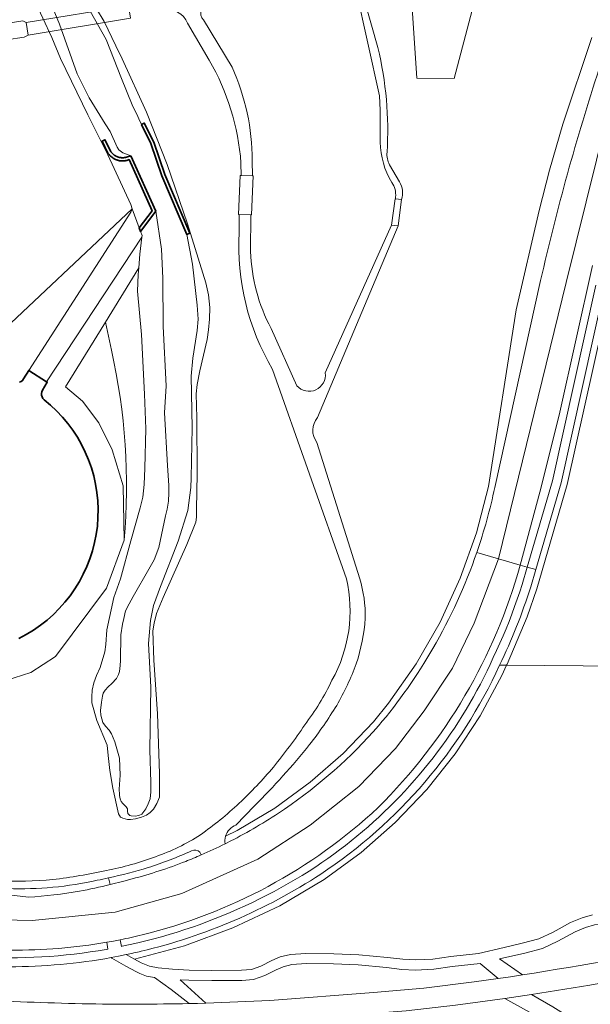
# Model space of a CAD drawing. Header units: metres. Extents: x 197700 to 204338, y 317132 to 325229.
# Tile 536 of 656: x 202034 to 202123, y 320090 to 320244. Entities that reach past the tile are written whole.
import ezdxf

# ---------------------------------------------------------------- set-up
doc = ezdxf.new("R2010")
doc.units = ezdxf.units.M
for name, color, linetype, lineweight in [('B-WE-GK-KADEMUUR-GV', 150, 'Continuous', 35), ('B-WE-GR-BEPLANTING_CULTUUR_BOSPLANTSOEN-GV', 90, 'Continuous', 18), ('B-WE-GR-BEPLANTING_CULTUUR_HEESTERS-GV', 90, 'Continuous', 18), ('B-WE-GR-BOS_LOOF-GV', 40, 'Continuous', 13), ('B-WE-KW-KUNSTWERK_DEK-GV', 170, 'Continuous', 18), ('B-WE-OG-BEBOUWING_BASSIN-GV', 7, 'Continuous', 35), ('B-WE-OG-TERREIN_CULTUURSCHEIDING-GV', 7, 'Continuous', 18), ('B-WE-OG-WATER-GV', 130, 'Continuous', 18), ('B-WE-OG-WATER_SLOOT-GV', 120, 'Continuous', 18), ('B-WE-VH-ONVERHARD-GV', 252, 'Continuous', 18), ('B-WE-VH-VERHARDING_ASFALT-GV', 252, 'Continuous', 18), ('B-WE-VH-VERHARDING_GESLOTEN-GV', 252, 'Continuous', 18), ('B-WE-VH-VERHARDING_TEGEL-GV', 252, 'Continuous', 18)]:
    doc.layers.add(name, color=color, linetype=linetype, lineweight=lineweight)

msp = doc.modelspace()

# ---------------------------------------------------------------- linework, layer by layer
at = {"layer": 'B-WE-GK-KADEMUUR-GV'}
for points in [[(202052.964, 320227.77), (202054.439, 320224.801), (202056.183, 320219.752), (202060.099, 320210.566), (202060.559, 320210.762), (202056.65, 320219.932), (202054.901, 320224.995), (202053.412, 320227.993)], [(202051.306, 320222.894), (202050.624, 320222.657), (202050.554, 320222.639), (202050.484, 320222.623), (202050.414, 320222.609), (202050.342, 320222.597), (202050.271, 320222.588), (202050.199, 320222.581), (202050.128, 320222.576), (202050.056, 320222.574), (202049.984, 320222.573), (202049.912, 320222.576), (202049.84, 320222.58), (202049.768, 320222.587), (202049.697, 320222.596), (202049.626, 320222.607), (202049.555, 320222.62), (202049.485, 320222.636), (202049.415, 320222.654), (202049.346, 320222.674), (202049.278, 320222.697), (202049.21, 320222.721), (202049.143, 320222.748), (202049.077, 320222.777), (202049.012, 320222.808), (202048.948, 320222.841), (202048.885, 320222.876), (202048.823, 320222.913), (202048.763, 320222.952), (202048.704, 320222.993), (202048.646, 320223.035), (202048.589, 320223.08), (202048.534, 320223.126), (202048.48, 320223.174), (202048.428, 320223.224), (202048.378, 320223.275), (202048.329, 320223.328), (202048.282, 320223.383), (202048.237, 320223.439), (202048.194, 320223.496), (202048.152, 320223.555), (202047.252, 320225.403), (202046.803, 320225.184), (202047.72, 320223.299), (202047.79, 320223.201), (202047.843, 320223.131), (202047.899, 320223.062), (202047.956, 320222.996), (202048.016, 320222.931), (202048.077, 320222.868), (202048.141, 320222.807), (202048.206, 320222.749), (202048.273, 320222.692), (202048.342, 320222.638), (202048.413, 320222.586), (202048.486, 320222.536), (202048.56, 320222.488), (202048.635, 320222.443), (202048.712, 320222.4), (202048.79, 320222.36), (202048.869, 320222.322), (202048.95, 320222.287), (202049.032, 320222.254), (202049.114, 320222.224), (202049.198, 320222.197), (202049.282, 320222.172), (202049.368, 320222.15), (202049.453, 320222.131), (202049.54, 320222.114), (202049.627, 320222.101), (202049.714, 320222.09), (202049.801, 320222.081), (202049.889, 320222.076), (202049.977, 320222.073), (202050.065, 320222.074), (202050.153, 320222.077), (202050.241, 320222.083), (202050.328, 320222.091), (202050.415, 320222.103), (202050.502, 320222.117), (202050.588, 320222.134), (202050.674, 320222.154), (202050.77, 320222.179), (202051.037, 320222.271), (202054.632, 320214.262), (202052.62, 320211.598), (202052.825, 320211.04), (202055.209, 320214.196)]]:
    msp.add_lwpolyline(points, close=True, dxfattribs=at)
at = {"layer": 'B-WE-GR-BEPLANTING_CULTUUR_BOSPLANTSOEN-GV'}
for points in [[(202109.061, 320143.051), (202110.153, 320143.042), (202110.236, 320143.221), (202113.383, 320150.64), (202114.889, 320155.025), (202119.662, 320171.355), (202126.456, 320202.045), (202135.026, 320232.811), (202138.551, 320243.051), (202213.535, 320452.819), (202215.274, 320457.684), (202218.475, 320467.14), (202220.818, 320476.844), (202222.285, 320486.718), (202222.864, 320496.684), (202222.859, 320500.008), (202222.707, 320504.277), (202222.387, 320508.587)], [(202123.967, 320308.948), (202121.255, 320300.299), (202110.906, 320269.143), (202101.919, 320234.965), (202096.098, 320235.021), (202094.982, 320251.571), (202088.866, 320250.662)], [(202090.373, 320225.017), (202090.332, 320230.026), (202090.263, 320232.259), (202086.588, 320248.831)], [(202044.725, 320247.96), (202047.154, 320243.898), (202048.945, 320240.101), (202049.961, 320238.064), (202053.768, 320229.733), (202056.983, 320221.515), (202060.166, 320212.227), (202063.064, 320202.992), (202063.449, 320201.094), (202063.657, 320199.11), (202063.604, 320197.251), (202063.482, 320195.604), (202063.239, 320194.08), (202062.121, 320189.198), (202061.679, 320187.045), (202061.524, 320185.573), (202061.645, 320181.835), (202061.699, 320173.03), (202061.592, 320167.506), (202061.58, 320166.261), (202061.485, 320165.49), (202060.099, 320161.978), (202056.369, 320153.666), (202055.309, 320151.133), (202054.944, 320149.628), (202054.739, 320148.455), (202054.908, 320143.866), (202055.495, 320135.417), (202055.814, 320126.072), (202055.787, 320122.381), (202055.397, 320121.395), (202054.854, 320120.501), (202054.346, 320119.957), (202053.778, 320119.567), (202052.968, 320119.255), (202052.02, 320118.959), (202051.272, 320118.86), (202050.769, 320118.88), (202050.055, 320119.07), (202049.706, 320119.256), (202049.361, 320119.778), (202048.501, 320123.779), (202048.035, 320126.559), (202047.743, 320128.919), (202047.591, 320130.516), (202046, 320134.383), (202045.188, 320137.141), (202045.176, 320138.085), (202045.27, 320139.134), (202045.492, 320140.286), (202045.922, 320141.416), (202046.481, 320142.712), (202047.261, 320145.139), (202047.419, 320146.292), (202047.567, 320148.578), (202048.646, 320153.647), (202049.703, 320156.576), (202051.315, 320162.563), (202052.793, 320167.712), (202053.209, 320169.408), (202053.396, 320171.379), (202053.484, 320173.918), (202053.65, 320180.088), (202053.472, 320185.526), (202052.998, 320194.893), (202052.33, 320201.679), (202052.46, 320204.26), (202052.554, 320205.32), (202047.335, 320196.832), (202048.277, 320192.402)], [(202087.903, 320247.199), (202089.993, 320239.833)], [(202063.587, 320237.851), (202060.187, 320243.655)], [(202062.666, 320244.179), (202067.154, 320236.756)], [(202073.867, 320120.666), (202079.416, 320124.705), (202084.582, 320129.223), (202089.324, 320134.185), (202091.666, 320137.096), (202095.99, 320143.276), (202099.745, 320149.818), (202102.9, 320156.669), (202105.431, 320163.774), (202107.317, 320171.077), (202111.671, 320198.715), (202115.275, 320214.325), (202116.865, 320220.627), (202118.981, 320227.839), (202123.498, 320241.44)], [(202070.3, 320222.11), (202070.351, 320219.755), (202068.567, 320219.791), (202068.559, 320221.746)], [(202091.838, 320221.475), (202093.391, 320218.778)], [(202093.684, 320216.031), (202092.739, 320216.148), (202092.764, 320216.391)], [(202068.268, 320210.856), (202068.269, 320213.689), (202070.1, 320213.65), (202070.066, 320207.874)], [(202081.755, 320188.873), (202092.148, 320212.022), (202093.154, 320211.897), (202080.552, 320181.854)], [(202125.49, 320202.307), (202118.693, 320171.604), (202114.728, 320158.039), (202113.935, 320155.325)], [(202073.271, 320195.827), (202077.314, 320186.835)], [(202085.077, 320156.605), (202073.505, 320189.409)], [(202080.446, 320177.943), (202087.166, 320156.596)], [(202050.25, 320162.663), (202047.487, 320155.132), (202039.492, 320144.434), (202035.632, 320141.884), (202030.392, 320140.241)], [(202066.142, 320116.251), (202067.979, 320117.139), (202073.867, 320120.666)], [(202070.667, 320121.011), (202067.777, 320117.996)]]:
    msp.add_lwpolyline(points, dxfattribs=at)
for points in [[(202063.529, 320246.728, 0.5971758), (202062.666, 320244.179)], [(202060.187, 320243.655, 0.389101), (202056.312, 320245.617)], [(202089.993, 320239.833, -0.0753428), (202091.427, 320223.435)], [(202068.559, 320221.746, 0.1131498), (202063.587, 320237.851)], [(202067.154, 320236.756, -0.1093798), (202070.3, 320222.11)], [(202092.17, 320218.713, -0.1329154), (202090.373, 320225.017)], [(202091.427, 320223.435, 0.1536619), (202091.838, 320221.475)], [(202092.764, 320216.391, 0.1894341), (202092.17, 320218.713)], [(202093.391, 320218.778, -0.216736), (202093.684, 320216.031)], [(202073.505, 320189.409, -0.1482123), (202068.268, 320210.856)], [(202070.066, 320207.874, 0.1138096), (202073.271, 320195.827)], [(202048.277, 320192.402, -0.077307), (202050.25, 320162.663)], [(202077.314, 320186.835, 0.7393298), (202081.755, 320188.873)], [(202080.552, 320181.854, 0.3569362), (202080.446, 320177.943)], [(202082.797, 320140.695, 0.1870479), (202085.077, 320156.605)], [(202087.166, 320156.596, -0.0772613), (202088.026, 320150.41)], [(202113.935, 320155.325, -0.035209), (202109.061, 320143.051)], [(202088.026, 320150.41, -0.0608011), (202086.615, 320143.291)], [(202086.615, 320143.291, -0.040588), (202083.548, 320136.756)], [(202078.542, 320133.693, 0.0535636), (202082.797, 320140.695)], [(202083.548, 320136.756, -0.0266195), (202079.307, 320130.604)], [(202073.642, 320127.089, 0.0233001), (202078.542, 320133.693)], [(202079.307, 320130.604, -0.0273534), (202070.667, 320121.011)], [(202068.263, 320121.408, 0.029112), (202073.642, 320127.089)], [(202062.211, 320116.463, 0.0319148), (202068.263, 320121.408)], [(202067.777, 320117.996, 0.2390504), (202066.142, 320116.251)], [(202055.165, 320113.045, 0.0584807), (202062.211, 320116.463)], [(202047.497, 320110.902, 0.04522), (202055.165, 320113.045)], [(202039.103, 320109.465, 0.0265631), (202047.497, 320110.902)], [(202030.497, 320109.29, 0.0375353), (202039.103, 320109.465)]]:
    msp.add_lwpolyline(points, format="xyb", dxfattribs=at)
at = {"layer": 'B-WE-GR-BEPLANTING_CULTUUR_HEESTERS-GV'}
for points in [[(202112.3, 320158.749, -0.1299798), (202090.036, 320120.738)], [(202109.061, 320143.051, -0.1392455), (202081.047, 320110.302)], [(202090.036, 320120.738, -0.1282976), (202053.062, 320100.782)], [(202060.816, 320113.966, -0.0293299), (202054.012, 320111.336)], [(202062.112, 320113.766, 0.3429996), (202060.816, 320113.966)], [(202059.903, 320112.309, 0.0079902), (202062.323, 320113.312)], [(202054.012, 320111.336, -0.0185763), (202047.824, 320109.72)], [(202051.515, 320109.567, 0.0290975), (202059.903, 320112.309)], [(202048.05, 320108.665, 0.0087418), (202051.515, 320109.567)], [(202081.047, 320110.302, -0.0861376), (202052.919, 320098.225)], [(202053.062, 320100.782, -0.010547), (202049.659, 320100.025)], [(202047.561, 320099.632, -0.0457049), (202032.466, 320098.406)], [(202052.919, 320098.225, -0.0067219), (202050.589, 320097.703)]]:
    msp.add_lwpolyline(points, format="xyb", dxfattribs=at)
for points in [[(202113.385, 320158.432), (202112.3, 320158.749)], [(202049.659, 320100.025), (202049.868, 320098.983), (202049.948, 320098.999), (202051.189, 320099.264), (202052.427, 320099.547), (202053.659, 320099.847), (202054.887, 320100.165), (202056.111, 320100.5), (202057.329, 320100.854), (202058.543, 320101.225), (202059.751, 320101.613), (202060.954, 320102.018), (202062.15, 320102.442), (202063.34, 320102.882), (202064.524, 320103.338), (202065.701, 320103.813), (202066.871, 320104.304), (202068.034, 320104.812), (202069.189, 320105.337), (202070.337, 320105.878), (202071.477, 320106.435), (202072.609, 320107.009), (202073.732, 320107.6), (202074.847, 320108.206), (202075.952, 320108.828), (202077.049, 320109.467), (202078.137, 320110.121), (202079.215, 320110.79), (202080.284, 320111.475), (202081.221, 320112.109), (202082.161, 320112.764), (202083.091, 320113.432), (202084.011, 320114.115), (202084.922, 320114.811), (202085.82, 320115.52), (202086.709, 320116.243), (202087.587, 320116.978), (202088.454, 320117.726), (202089.31, 320118.487), (202090.155, 320119.261), (202090.988, 320120.047), (202091.809, 320120.846), (202092.618, 320121.656), (202093.416, 320122.478), (202094.201, 320123.312), (202094.973, 320124.157), (202095.733, 320125.015), (202096.481, 320125.883), (202097.215, 320126.762), (202097.936, 320127.652), (202098.644, 320128.552), (202099.339, 320129.462), (202100.02, 320130.383), (202100.687, 320131.315), (202101.342, 320132.255), (202101.981, 320133.204), (202102.607, 320134.164), (202103.218, 320135.133), (202103.815, 320136.11), (202104.397, 320137.097), (202104.965, 320138.091), (202105.518, 320139.094), (202106.056, 320140.105), (202106.579, 320141.124), (202107.087, 320142.151), (202107.58, 320143.185), (202108.064, 320144.242), (202108.596, 320145.375), (202109.105, 320146.501), (202109.598, 320147.634), (202110.076, 320148.774), (202110.538, 320149.92), (202110.982, 320151.074), (202111.412, 320152.234), (202111.824, 320153.398), (202112.22, 320154.569), (202112.591, 320155.716), (202113.385, 320158.432)], [(202050.589, 320097.703), (202051.296, 320097.292), (202051.901, 320096.964), (202059.714, 320099.078), (202067.306, 320101.882), (202074.617, 320105.352), (202081.597, 320109.467), (202087.363, 320113.681), (202092.729, 320118.393), (202097.654, 320123.565), (202102.096, 320129.157), (202106.021, 320135.124), (202109.398, 320141.417), (202110.153, 320143.042)], [(202110.153, 320143.042), (202109.061, 320143.051)], [(202062.323, 320113.312), (202062.112, 320113.766)], [(202047.824, 320109.72), (202048.05, 320108.665)], [(202012.964, 320097.715), (202013.015, 320096.747), (202032.295, 320097.192), (202033.574, 320097.203), (202034.843, 320097.231), (202036.111, 320097.279), (202037.378, 320097.345), (202038.644, 320097.428), (202039.909, 320097.531), (202041.173, 320097.651), (202042.433, 320097.789), (202043.693, 320097.946), (202044.95, 320098.12), (202046.204, 320098.313), (202047.456, 320098.524), (202047.727, 320098.574), (202047.561, 320099.632)]]:
    msp.add_lwpolyline(points, dxfattribs=at)
at = {"layer": 'B-WE-GR-BOS_LOOF-GV'}
for points in [[(202028.841, 320193.246), (202051.527, 320214.577), (202051.288, 320215.228), (202047.698, 320223.026), (202044.569, 320229.291), (202040.29, 320238.149), (202038.958, 320241.437), (202036.1, 320247.531)], [(202031.446, 320243.572), (202034.393, 320244.028), (202034.923, 320243.767), (202035.253, 320241.806), (202034.594, 320241.46), (202031.85, 320241.034)], [(202126.456, 320202.045), (202119.662, 320171.355), (202114.889, 320155.025), (202113.383, 320150.64), (202110.236, 320143.221), (202110.153, 320143.042), (202140.2, 320142.78)], [(202140.2, 320142.78), (202110.153, 320143.042), (202109.398, 320141.417), (202106.021, 320135.124), (202102.096, 320129.157), (202097.654, 320123.565), (202092.729, 320118.393), (202087.363, 320113.681), (202081.597, 320109.467), (202074.617, 320105.352), (202067.306, 320101.882), (202059.714, 320099.078), (202051.901, 320096.964), (202052.902, 320096.422), (202054.214, 320095.872), (202055.6, 320095.603), (202057.835, 320095.433), (202060.428, 320095.277), (202064.009, 320095.231), (202068.64, 320095.263), (202070.206, 320095.358), (202071.676, 320095.878), (202073.399, 320096.778), (202074.686, 320097.328), (202076.288, 320097.711), (202078.723, 320097.893), (202083.106, 320097.835), (202087.003, 320097.689), (202091.488, 320097.249), (202093.903, 320096.986), (202095.895, 320096.861), (202098.6, 320096.99), (202101.44, 320097.423), (202105.764, 320097.898), (202109.787, 320098.832), (202112.614, 320099.486), (202115.223, 320100.168), (202117.437, 320101.227), (202120.18, 320102.737), (202121.981, 320103.463), (202123.618, 320103.953)]]:
    msp.add_lwpolyline(points, dxfattribs=at)
at = {"layer": 'B-WE-KW-KUNSTWERK_DEK-GV'}
for points in [[(202035.253, 320241.806), (202051.236, 320244.43), (202050.922, 320246.379), (202034.923, 320243.767)], [(202068.567, 320219.791), (202068.443, 320219.794), (202068.184, 320213.691), (202068.269, 320213.689), (202070.1, 320213.65), (202070.197, 320213.648), (202070.455, 320219.753), (202070.351, 320219.755)], [(202093.154, 320211.897), (202093.705, 320216.028), (202093.684, 320216.031), (202092.739, 320216.148), (202092.699, 320216.153), (202092.148, 320212.022)]]:
    msp.add_lwpolyline(points, close=True, dxfattribs=at)
at = {"layer": 'B-WE-OG-BEBOUWING_BASSIN-GV'}
msp.add_lwpolyline([(202033.771, 320147.255), (202034.936, 320147.871), (202036.063, 320148.555), (202037.147, 320149.305), (202038.185, 320150.118), (202039.173, 320150.991), (202040.107, 320151.922), (202040.985, 320152.906), (202041.802, 320153.94), (202042.557, 320155.021), (202043.246, 320156.145), (202043.867, 320157.306), (202044.419, 320158.505), (202044.898, 320159.733), (202045.304, 320160.988), (202045.634, 320162.263), (202045.888, 320163.558), (202046.065, 320164.864), (202046.164, 320166.179), (202046.185, 320167.496), (202046.128, 320168.814), (202045.993, 320170.125), (202045.78, 320171.426), (202045.491, 320172.713), (202045.125, 320173.979), (202044.685, 320175.222), (202044.173, 320176.437), (202043.589, 320177.619), (202042.936, 320178.763), (202042.216, 320179.869), (202041.432, 320180.929), (202040.586, 320181.94), (202039.682, 320182.9), (202038.723, 320183.804), (202037.712, 320184.65), (202037.536, 320184.854), (202037.407, 320185.091), (202037.333, 320185.351), (202037.316, 320185.62), (202037.356, 320185.886), (202037.453, 320186.138), (202038.23, 320187.409), (202038.125, 320187.476), (202035.332, 320189.242), (202034.521, 320187.912), (202034.348, 320187.691), (202034.125, 320187.518), (202033.867, 320187.406)], dxfattribs=at)
at = {"layer": 'B-WE-OG-TERREIN_CULTUURSCHEIDING-GV'}
for points in [[(202121.255, 320300.299), (202098.059, 320301.625), (202096.426, 320290.747), (202095.203, 320278.465), (202094.746, 320267.466), (202094.794, 320254.352), (202094.844, 320253.608), (202095.933, 320253.793), (202096.198, 320251.752), (202094.982, 320251.571), (202096.098, 320235.021), (202101.919, 320234.965), (202110.906, 320269.143)], [(202063.061, 320090.101), (202068.063, 320090.279), (202073.064, 320090.522), (202089.289, 320091.751), (202097.202, 320092.43), (202105.084, 320093.418), (202106.958, 320093.682), (202108.832, 320093.954), (202106.034, 320096.318), (202101.648, 320095.836), (202098.759, 320095.396), (202095.884, 320095.258), (202093.766, 320095.391), (202091.323, 320095.657), (202086.895, 320096.092), (202083.065, 320096.236), (202078.772, 320096.292), (202076.535, 320096.125), (202075.19, 320095.803), (202074.085, 320095.331), (202072.316, 320094.408), (202070.528, 320093.775), (202068.694, 320093.663), (202064.004, 320093.631), (202060.37, 320093.677), (202059.06, 320093.756)]]:
    msp.add_lwpolyline(points, close=True, dxfattribs=at)
for points in [[(202123.498, 320241.44), (202118.981, 320227.839), (202116.865, 320220.627), (202115.275, 320214.325), (202111.671, 320198.715), (202107.317, 320171.077), (202105.431, 320163.774), (202102.9, 320156.669), (202099.745, 320149.818), (202095.99, 320143.276), (202091.666, 320137.096), (202089.324, 320134.185), (202084.582, 320129.223), (202079.416, 320124.705), (202073.867, 320120.666), (202067.979, 320117.139), (202066.142, 320116.251)], [(202033.867, 320187.406), (202034.125, 320187.518), (202034.348, 320187.691), (202034.521, 320187.912), (202035.332, 320189.242), (202051.309, 320214.061), (202051.527, 320214.577), (202028.841, 320193.246)], [(202030.392, 320140.241), (202035.632, 320141.884), (202039.492, 320144.434), (202047.487, 320155.132), (202050.25, 320162.663), (202050.092, 320171.155), (202048.368, 320176.776), (202046.274, 320181.011), (202043.741, 320184.428), (202041.092, 320186.678), (202047.335, 320196.832), (202052.554, 320205.32), (202052.744, 320207.469), (202053.038, 320210.128), (202038.125, 320187.476), (202038.23, 320187.409), (202037.453, 320186.138), (202037.356, 320185.886), (202037.316, 320185.62), (202037.333, 320185.351), (202037.407, 320185.091), (202037.536, 320184.854), (202037.712, 320184.65), (202038.723, 320183.804), (202039.682, 320182.9), (202040.586, 320181.94), (202041.432, 320180.929), (202042.216, 320179.869), (202042.936, 320178.763), (202043.589, 320177.619), (202044.173, 320176.437), (202044.685, 320175.222), (202045.125, 320173.979), (202045.491, 320172.713), (202045.78, 320171.426), (202045.993, 320170.125), (202046.128, 320168.814), (202046.185, 320167.496), (202046.164, 320166.179), (202046.065, 320164.864), (202045.888, 320163.558), (202045.634, 320162.263), (202045.304, 320160.988), (202044.898, 320159.733), (202044.419, 320158.505), (202043.867, 320157.306), (202043.246, 320156.145), (202042.557, 320155.021), (202041.802, 320153.94), (202040.985, 320152.906), (202040.107, 320151.922), (202039.173, 320150.991), (202038.185, 320150.118), (202037.147, 320149.305), (202036.063, 320148.555), (202034.936, 320147.871), (202033.771, 320147.255)], [(202123.6, 320205.681), (202118.489, 320182.677), (202115.591, 320170.969), (202112.457, 320159.322), (202112.3, 320158.749), (202113.385, 320158.432), (202117.336, 320171.952), (202124.126, 320202.625)], [(202108.302, 320170.902), (202115.49, 320203.334)], [(202047.335, 320196.832), (202041.092, 320186.678), (202043.741, 320184.428), (202046.274, 320181.011), (202048.368, 320176.776), (202050.092, 320171.155), (202050.25, 320162.663)], [(202048.277, 320192.402), (202047.335, 320196.832)], [(202048.05, 320108.665), (202047.824, 320109.72)], [(202025.13, 320107.878), (202035.268, 320106.702)], [(202141.389, 320099.815), (202138.188, 320100.717), (202133.917, 320101.656), (202130.12, 320102.299), (202127.499, 320102.543), (202125.535, 320102.494), (202123.911, 320102.371), (202122.511, 320101.952), (202120.867, 320101.289), (202118.169, 320099.803), (202115.775, 320098.659), (202112.997, 320097.932), (202109.061, 320097.021), (202112.658, 320094.53)], [(202060.42, 320090.032), (202057.62, 320092.245), (202055.009, 320094.088), (202053.747, 320094.333), (202052.726, 320094.761), (202052.209, 320094.978), (202050.514, 320095.897), (202048.333, 320097.162), (202048.205, 320097.236)], [(202131.744, 320093.37), (202132.128, 320093.921), (202132.332, 320094.563), (202123.201, 320092.913), (202114.042, 320091.439), (202117.407, 320089.515), (202122.276, 320086.48), (202123.875, 320085.129), (202124.914, 320084.279)], [(202047.288, 320077.638), (202051.727, 320076.863), (202116.555, 320065.543), (202118.088, 320069.091), (202118.337, 320068.99), (202123.429, 320080.991), (202123.65, 320081.546), (202123.882, 320082.097), (202120.203, 320084.748), (202117.134, 320086.815), (202109.853, 320090.825), (202102.157, 320089.793), (202094.446, 320088.886), (202073.509, 320087.278)]]:
    msp.add_lwpolyline(points, dxfattribs=at)
for points in [[(202115.49, 320203.334, -0.0236324), (202124.663, 320236.542)], [(202050.25, 320162.663, 0.077307), (202048.277, 320192.402)], [(202105.495, 320160.738, 0.0309353), (202108.302, 320170.902)], [(202098.618, 320145.679, 0.0486316), (202105.495, 320160.738)], [(202090.089, 320133.541, 0.0435486), (202098.618, 320145.679)], [(202075.397, 320120.516, 0.0638466), (202090.089, 320133.541)], [(202067.43, 320115.749, 0.028447), (202075.397, 320120.516)], [(202066.142, 320116.251, 0.1142088), (202066.076, 320115.059)], [(202066.076, 320115.059, 0.0046904), (202067.43, 320115.749)], [(202046.056, 320109.348, -0.0623804), (202032.074, 320108.036)], [(202047.824, 320109.72, -0.0050169), (202046.056, 320109.348)], [(202043.25, 320107.627, 0.01206), (202048.05, 320108.665)], [(202035.268, 320106.702, 0.0279401), (202043.25, 320107.627)], [(202112.658, 320094.53, 0.0143687), (202141.389, 320099.815)], [(202048.205, 320097.236, -0.0447817), (202032.307, 320095.792)], [(202030.821, 320090.474, 0.0108684), (202047.947, 320089.946)], [(202047.947, 320089.946, 0.002881), (202052.457, 320089.931)], [(202052.457, 320089.931, 0.0049016), (202060.42, 320090.032)]]:
    msp.add_lwpolyline(points, format="xyb", dxfattribs=at)
at = {"layer": 'B-WE-OG-WATER-GV'}
msp.add_lwpolyline([(202037.923, 320248.906), (202040.115, 320243.53), (202042.927, 320235.699), (202044.804, 320231.963), (202047.267, 320227.891), (202048.049, 320226.709), (202049.153, 320224.224), (202049.416, 320223.803), (202050.064, 320223.338), (202051.306, 320222.894), (202055.209, 320214.196), (202056.128, 320208.26), (202056.322, 320203.694), (202056.376, 320196.148), (202056.837, 320186.832), (202056.593, 320182.602), (202057.034, 320174.326), (202057.248, 320171.187), (202057.265, 320170.074), (202057.224, 320168.778), (202057, 320167.498), (202056.764, 320166.444), (202055.673, 320161.509), (202054.977, 320159.558), (202054.132, 320158.115), (202051.68, 320153.827), (202051.035, 320152.692), (202050.489, 320151.571), (202050.195, 320150.376), (202049.989, 320149.504), (202049.719, 320147.788), (202049.708, 320143.801), (202049.629, 320142.985), (202049.55, 320142.055), (202049.376, 320141.606), (202049.06, 320140.961), (202048.32, 320140.194), (202047.737, 320139.65), (202047.267, 320139.161), (202046.98, 320138.685), (202046.863, 320138.193), (202046.741, 320137.264), (202046.579, 320135.961), (202046.586, 320135.215), (202046.94, 320134.056), (202047.33, 320133.517), (202047.915, 320132.877), (202048.29, 320132.295), (202048.785, 320131.051), (202049.534, 320128.479), (202049.635, 320125.801), (202049.459, 320123.61), (202049.51, 320122.779), (202049.539, 320122.622), (202049.64, 320122.093), (202049.792, 320121.691), (202050.053, 320121.366), (202050.557, 320120.882), (202050.778, 320120.518), (202050.764, 320120.162), (202050.859, 320119.809), (202051.166, 320119.51), (202051.348, 320119.438), (202051.968, 320119.417), (202052.575, 320119.524), (202053.056, 320119.717), (202053.356, 320120.108), (202053.656, 320120.528), (202054.002, 320121.328), (202054.319, 320122.099), (202054.457, 320123.225), (202054.442, 320124.564), (202054.44, 320124.644), (202054.296, 320129.807), (202054.449, 320139.611), (202054.094, 320146.477), (202054.383, 320150.081), (202054.871, 320152.401), (202055.957, 320155.391), (202058.718, 320162.507), (202060.231, 320167.283), (202060.703, 320170.899), (202060.732, 320172.42), (202060.895, 320180.229), (202060.739, 320188.333), (202061.034, 320191.174), (202061.701, 320195.494), (202061.838, 320197.256), (202061.722, 320199.466), (202060.961, 320205.896), (202060.099, 320210.566), (202056.183, 320219.752), (202054.439, 320224.801), (202052.964, 320227.77), (202052.576, 320228.667), (202052.413, 320229.044), (202051.543, 320230.856), (202049.851, 320234.986), (202047.445, 320241.097), (202044.953, 320245.517)], dxfattribs=at)
msp.add_lwpolyline([(202035.332, 320189.242), (202038.125, 320187.476), (202053.038, 320210.128), (202053.066, 320210.383), (202052.825, 320211.04), (202052.62, 320211.598), (202051.527, 320214.577), (202051.309, 320214.061)], close=True, dxfattribs=at)
at = {"layer": 'B-WE-OG-WATER_SLOOT-GV'}
for points in [[(202036.1, 320247.531), (202038.958, 320241.437), (202040.29, 320238.149), (202044.569, 320229.291), (202047.698, 320223.026), (202051.288, 320215.228), (202051.527, 320214.577), (202052.62, 320211.598), (202054.632, 320214.262), (202051.037, 320222.271), (202050.77, 320222.179), (202050.674, 320222.154), (202050.588, 320222.134), (202050.502, 320222.117), (202050.415, 320222.103), (202050.328, 320222.091), (202050.241, 320222.083), (202050.153, 320222.077), (202050.065, 320222.074), (202049.977, 320222.073), (202049.889, 320222.076), (202049.801, 320222.081), (202049.714, 320222.09), (202049.627, 320222.101), (202049.54, 320222.114), (202049.453, 320222.131), (202049.368, 320222.15), (202049.282, 320222.172), (202049.198, 320222.197), (202049.114, 320222.224), (202049.032, 320222.254), (202048.95, 320222.287), (202048.869, 320222.322), (202048.79, 320222.36), (202048.712, 320222.4), (202048.635, 320222.443), (202048.56, 320222.488), (202048.486, 320222.536), (202048.413, 320222.586), (202048.342, 320222.638), (202048.273, 320222.692), (202048.206, 320222.749), (202048.141, 320222.807), (202048.077, 320222.868), (202048.016, 320222.931), (202047.956, 320222.996), (202047.899, 320223.062), (202047.843, 320223.131), (202047.79, 320223.201), (202047.72, 320223.299), (202046.803, 320225.184), (202047.252, 320225.403), (202048.152, 320223.555), (202048.194, 320223.496), (202048.237, 320223.439), (202048.282, 320223.383), (202048.329, 320223.328), (202048.378, 320223.275), (202048.428, 320223.224), (202048.48, 320223.174), (202048.534, 320223.126), (202048.589, 320223.08), (202048.646, 320223.035), (202048.704, 320222.993), (202048.763, 320222.952), (202048.823, 320222.913), (202048.885, 320222.876), (202048.948, 320222.841), (202049.012, 320222.808), (202049.077, 320222.777), (202049.143, 320222.748), (202049.21, 320222.721), (202049.278, 320222.697), (202049.346, 320222.674), (202049.415, 320222.654), (202049.485, 320222.636), (202049.555, 320222.62), (202049.626, 320222.607), (202049.697, 320222.596), (202049.768, 320222.587), (202049.84, 320222.58), (202049.912, 320222.576), (202049.984, 320222.573), (202050.056, 320222.574), (202050.128, 320222.576), (202050.199, 320222.581), (202050.271, 320222.588), (202050.342, 320222.597), (202050.414, 320222.609), (202050.484, 320222.623), (202050.554, 320222.639), (202050.624, 320222.657), (202051.306, 320222.894), (202050.064, 320223.338), (202049.416, 320223.803), (202049.153, 320224.224), (202048.049, 320226.709), (202047.267, 320227.891), (202044.804, 320231.963), (202042.927, 320235.699), (202040.115, 320243.53), (202037.923, 320248.906)], [(202044.953, 320245.517), (202047.445, 320241.097), (202049.851, 320234.986), (202051.543, 320230.856), (202052.413, 320229.044), (202052.576, 320228.667), (202052.964, 320227.77), (202053.412, 320227.993), (202054.901, 320224.995), (202056.65, 320219.932), (202060.559, 320210.762), (202060.099, 320210.566), (202060.961, 320205.896), (202061.722, 320199.466), (202061.838, 320197.256), (202061.701, 320195.494), (202061.034, 320191.174), (202060.739, 320188.333), (202060.895, 320180.229), (202060.732, 320172.42), (202060.703, 320170.899), (202060.231, 320167.283), (202058.718, 320162.507), (202055.957, 320155.391), (202054.871, 320152.401), (202054.383, 320150.081), (202054.094, 320146.477), (202054.449, 320139.611), (202054.296, 320129.807), (202054.44, 320124.644), (202054.442, 320124.564), (202054.457, 320123.225), (202054.319, 320122.099), (202054.002, 320121.328), (202053.656, 320120.528), (202053.356, 320120.108), (202053.056, 320119.717), (202052.575, 320119.524), (202051.968, 320119.417), (202051.348, 320119.438), (202051.166, 320119.51), (202050.859, 320119.809), (202050.764, 320120.162), (202050.778, 320120.518), (202050.557, 320120.882), (202050.053, 320121.366), (202049.792, 320121.691), (202049.64, 320122.093), (202049.539, 320122.622), (202049.51, 320122.779), (202049.459, 320123.61), (202049.635, 320125.801), (202049.534, 320128.479), (202048.785, 320131.051), (202048.29, 320132.295), (202047.915, 320132.877), (202047.33, 320133.517), (202046.94, 320134.056), (202046.586, 320135.215), (202046.579, 320135.961), (202046.741, 320137.264), (202046.863, 320138.193), (202046.98, 320138.685), (202047.267, 320139.161), (202047.737, 320139.65), (202048.32, 320140.194), (202049.06, 320140.961), (202049.376, 320141.606), (202049.55, 320142.055), (202049.629, 320142.985), (202049.708, 320143.801), (202049.719, 320147.788), (202049.989, 320149.504), (202050.195, 320150.376), (202050.489, 320151.571), (202051.035, 320152.692), (202051.68, 320153.827), (202054.132, 320158.115), (202054.977, 320159.558), (202055.673, 320161.509), (202056.764, 320166.444), (202057, 320167.498), (202057.224, 320168.778), (202057.265, 320170.074), (202057.248, 320171.187), (202057.034, 320174.326), (202056.593, 320182.602), (202056.837, 320186.832), (202056.376, 320196.148), (202056.322, 320203.694), (202056.128, 320208.26), (202055.209, 320214.196), (202052.825, 320211.04), (202053.066, 320210.383), (202053.038, 320210.128), (202052.744, 320207.469), (202052.554, 320205.32), (202052.46, 320204.26), (202052.33, 320201.679), (202052.998, 320194.893), (202053.472, 320185.526), (202053.65, 320180.088), (202053.484, 320173.918), (202053.396, 320171.379), (202053.209, 320169.408), (202052.793, 320167.712), (202051.315, 320162.563), (202049.703, 320156.576), (202048.646, 320153.647), (202047.567, 320148.578), (202047.419, 320146.292), (202047.261, 320145.139), (202046.481, 320142.712), (202045.922, 320141.416), (202045.492, 320140.286), (202045.27, 320139.134), (202045.176, 320138.085), (202045.188, 320137.141), (202046, 320134.383), (202047.591, 320130.516), (202047.743, 320128.919), (202048.035, 320126.559), (202048.501, 320123.779), (202049.361, 320119.778), (202049.706, 320119.256), (202050.055, 320119.07), (202050.769, 320118.88), (202051.272, 320118.86), (202052.02, 320118.959), (202052.968, 320119.255), (202053.778, 320119.567), (202054.346, 320119.957), (202054.854, 320120.501), (202055.397, 320121.395), (202055.787, 320122.381), (202055.814, 320126.072), (202055.495, 320135.417), (202054.908, 320143.866), (202054.739, 320148.455), (202054.944, 320149.628), (202055.309, 320151.133), (202056.369, 320153.666), (202060.099, 320161.978), (202061.485, 320165.49), (202061.58, 320166.261), (202061.592, 320167.506), (202061.699, 320173.03), (202061.645, 320181.835), (202061.524, 320185.573), (202061.679, 320187.045), (202062.121, 320189.198), (202063.239, 320194.08), (202063.482, 320195.604), (202063.604, 320197.251), (202063.657, 320199.11), (202063.449, 320201.094), (202063.064, 320202.992), (202060.166, 320212.227), (202056.983, 320221.515), (202053.768, 320229.733), (202049.961, 320238.064), (202048.945, 320240.101), (202047.154, 320243.898), (202044.725, 320247.96)]]:
    msp.add_lwpolyline(points, dxfattribs=at)
at = {"layer": 'B-WE-VH-ONVERHARD-GV'}
for points in [[(202086.588, 320248.831), (202090.263, 320232.259), (202090.332, 320230.026), (202090.373, 320225.017)], [(202089.993, 320239.833), (202087.903, 320247.199)], [(202060.187, 320243.655), (202063.587, 320237.851)], [(202067.154, 320236.756), (202062.666, 320244.179)], [(202068.559, 320221.746), (202068.567, 320219.791), (202070.351, 320219.755), (202070.3, 320222.11)], [(202093.391, 320218.778), (202091.838, 320221.475)], [(202092.764, 320216.391), (202092.739, 320216.148), (202093.684, 320216.031)], [(202124.126, 320202.625), (202117.336, 320171.952), (202113.385, 320158.432), (202114.728, 320158.039), (202118.693, 320171.604), (202125.49, 320202.307)], [(202123.618, 320103.953), (202121.981, 320103.463), (202120.18, 320102.737), (202117.437, 320101.227), (202115.223, 320100.168), (202112.614, 320099.486), (202109.787, 320098.832), (202105.764, 320097.898), (202101.44, 320097.423), (202098.6, 320096.99), (202095.895, 320096.861), (202093.903, 320096.986), (202091.488, 320097.249), (202087.003, 320097.689), (202083.106, 320097.835), (202078.723, 320097.893), (202076.288, 320097.711), (202074.686, 320097.328), (202073.399, 320096.778), (202071.676, 320095.878), (202070.206, 320095.358), (202068.64, 320095.263), (202064.009, 320095.231), (202060.428, 320095.277), (202057.835, 320095.433), (202055.6, 320095.603), (202054.214, 320095.872), (202052.902, 320096.422), (202051.901, 320096.964), (202051.296, 320097.292), (202050.589, 320097.703), (202049.398, 320097.461), (202048.205, 320097.236), (202048.333, 320097.162), (202050.514, 320095.897), (202052.209, 320094.978), (202052.726, 320094.761), (202053.747, 320094.333), (202055.009, 320094.088), (202057.62, 320092.245), (202060.42, 320090.032), (202061.74, 320090.064), (202063.061, 320090.101), (202059.06, 320093.756), (202060.37, 320093.677), (202064.004, 320093.631), (202068.694, 320093.663), (202070.528, 320093.775), (202072.316, 320094.408), (202074.085, 320095.331), (202075.19, 320095.803), (202076.535, 320096.125), (202078.772, 320096.292), (202083.065, 320096.236), (202086.895, 320096.092), (202091.323, 320095.657), (202093.766, 320095.391), (202095.884, 320095.258), (202098.759, 320095.396), (202101.648, 320095.836), (202106.034, 320096.318), (202108.832, 320093.954), (202110.745, 320094.238), (202112.658, 320094.53), (202109.061, 320097.021), (202112.997, 320097.932), (202115.775, 320098.659), (202118.169, 320099.803), (202120.867, 320101.289), (202122.511, 320101.952), (202123.911, 320102.371)]]:
    msp.add_lwpolyline(points, dxfattribs=at)
for points in [[(202062.666, 320244.179, -0.5971758), (202063.529, 320246.728)], [(202056.312, 320245.617, -0.389101), (202060.187, 320243.655)], [(202091.427, 320223.435, 0.0753428), (202089.993, 320239.833)], [(202063.587, 320237.851, -0.1131498), (202068.559, 320221.746)], [(202070.3, 320222.11, 0.1093798), (202067.154, 320236.756)], [(202090.373, 320225.017, 0.1329154), (202092.17, 320218.713)], [(202091.838, 320221.475, -0.1536619), (202091.427, 320223.435)], [(202092.17, 320218.713, -0.1894341), (202092.764, 320216.391)], [(202093.684, 320216.031, 0.216736), (202093.391, 320218.778)]]:
    msp.add_lwpolyline(points, format="xyb", dxfattribs=at)
msp.add_lwpolyline([(202123.882, 320082.097), (202124.378, 320083.197), (202124.914, 320084.279), (202123.875, 320085.129), (202122.276, 320086.48), (202117.407, 320089.515), (202114.042, 320091.439), (202111.948, 320091.127), (202109.853, 320090.825), (202117.134, 320086.815), (202120.203, 320084.748)], close=True, dxfattribs=at)
at = {"layer": 'B-WE-VH-VERHARDING_ASFALT-GV'}
msp.add_lwpolyline([(202070.351, 320219.755), (202068.567, 320219.791), (202068.443, 320219.794), (202068.184, 320213.691), (202068.269, 320213.689), (202070.1, 320213.65), (202070.197, 320213.648), (202070.455, 320219.753)], close=True, dxfattribs=at)
for points in [[(202023.945, 320103.305), (202035.841, 320103.031), (202048.855, 320104.342), (202059.317, 320107.296), (202071.18, 320112.646), (202079.404, 320117.968), (202087.033, 320124.033), (202092.745, 320130.003), (202097.23, 320135.92), (202101.694, 320142.595), (202105.063, 320149.641), (202108.899, 320159.743), (202105.495, 320160.738)], [(202112.3, 320158.749), (202108.899, 320159.743), (202105.063, 320149.641), (202101.694, 320142.595), (202097.23, 320135.92), (202092.745, 320130.003), (202087.033, 320124.033), (202079.404, 320117.968), (202071.18, 320112.646), (202059.317, 320107.296), (202048.855, 320104.342), (202035.841, 320103.031), (202023.945, 320103.305), (202023.95, 320103.05), (202023.805, 320102.696), (202023.477, 320102.535), (202012.331, 320102.209), (202009.313, 320102.12), (202006.227, 320102.028), (202002.072, 320101.922)], [(202035.268, 320106.702), (202025.13, 320107.878)], [(202047.561, 320099.632), (202048.611, 320099.821), (202049.659, 320100.025)]]:
    msp.add_lwpolyline(points, dxfattribs=at)
for points in [[(202105.495, 320160.738, -0.0486316), (202098.618, 320145.679)], [(202090.036, 320120.738, 0.1299798), (202112.3, 320158.749)], [(202098.618, 320145.679, -0.0435486), (202090.089, 320133.541)], [(202090.089, 320133.541, -0.0638466), (202075.397, 320120.516)], [(202053.062, 320100.782, 0.1282976), (202090.036, 320120.738)], [(202075.397, 320120.516, -0.028447), (202067.43, 320115.749)], [(202067.43, 320115.749, -0.0046904), (202066.076, 320115.059)], [(202066.076, 320115.059, -0.0128416), (202062.323, 320113.312)], [(202062.323, 320113.312, -0.0079902), (202059.903, 320112.309)], [(202059.903, 320112.309, -0.0290975), (202051.515, 320109.567)], [(202051.515, 320109.567, -0.0087418), (202048.05, 320108.665)], [(202048.05, 320108.665, -0.01206), (202043.25, 320107.627)], [(202043.25, 320107.627, -0.0279401), (202035.268, 320106.702)], [(202049.659, 320100.025, 0.010547), (202053.062, 320100.782)], [(202032.466, 320098.406, 0.0457049), (202047.561, 320099.632)]]:
    msp.add_lwpolyline(points, format="xyb", dxfattribs=at)
at = {"layer": 'B-WE-VH-VERHARDING_GESLOTEN-GV'}
for points in [[(202105.495, 320160.738), (202108.899, 320159.743), (202119.488, 320203.029), (202127.38, 320234.823), (202138.926, 320266.252), (202152.862, 320304.444), (202168.018, 320346.487), (202208.696, 320459.593), (202213.054, 320473.428), (202214.845, 320488.735), (202215.442, 320501.06), (202215.044, 320509.807), (202212.941, 320520.028), (202209.631, 320519.254)], [(202216.514, 320520.864), (202212.941, 320520.028), (202215.044, 320509.807), (202215.442, 320501.06), (202214.845, 320488.735), (202213.054, 320473.428), (202208.696, 320459.593), (202168.018, 320346.487), (202152.862, 320304.444), (202138.926, 320266.252), (202127.38, 320234.823), (202119.488, 320203.029), (202108.899, 320159.743), (202112.3, 320158.749), (202112.457, 320159.322), (202115.591, 320170.969), (202118.489, 320182.677), (202123.6, 320205.681)], [(202014.695, 320235.589), (202014.581, 320236.788), (202007.27, 320235.563), (202007.099, 320236.508), (202006.978, 320237.175), (202025.774, 320240.091), (202026.873, 320240.262), (202031.85, 320241.034), (202034.594, 320241.46), (202035.253, 320241.806), (202034.923, 320243.767), (202034.393, 320244.028), (202031.446, 320243.572), (202026.463, 320242.8), (202025.389, 320242.634), (202023.867, 320242.398), (202023.516, 320244.741), (202022.947, 320248.107), (202011.855, 320319.192), (202003.065, 320317.8), (202002.883, 320319.272), (202013.164, 320320.837)], [(202070.066, 320207.874), (202070.1, 320213.65), (202068.269, 320213.689), (202068.268, 320210.856)], [(202080.552, 320181.854), (202093.154, 320211.897), (202092.148, 320212.022), (202081.755, 320188.873)], [(202115.49, 320203.334), (202108.302, 320170.902)], [(202077.314, 320186.835), (202073.271, 320195.827)], [(202073.505, 320189.409), (202085.077, 320156.605)], [(202087.166, 320156.596), (202080.446, 320177.943)], [(202067.777, 320117.996), (202070.667, 320121.011)], [(202062.112, 320113.766), (202062.323, 320113.312)]]:
    msp.add_lwpolyline(points, dxfattribs=at)
for points in [[(202051.236, 320244.43), (202050.922, 320246.379), (202034.923, 320243.767), (202035.253, 320241.806)], [(202093.154, 320211.897), (202093.705, 320216.028), (202093.684, 320216.031), (202092.739, 320216.148), (202092.699, 320216.153), (202092.148, 320212.022)]]:
    msp.add_lwpolyline(points, close=True, dxfattribs=at)
for points in [[(202124.663, 320236.542, 0.0236324), (202115.49, 320203.334)], [(202068.268, 320210.856, 0.1482123), (202073.505, 320189.409)], [(202073.271, 320195.827, -0.1138096), (202070.066, 320207.874)], [(202081.755, 320188.873, -0.7393298), (202077.314, 320186.835)], [(202080.446, 320177.943, -0.3569362), (202080.552, 320181.854)], [(202108.302, 320170.902, -0.0309353), (202105.495, 320160.738)], [(202085.077, 320156.605, -0.1870479), (202082.797, 320140.695)], [(202088.026, 320150.41, 0.0772613), (202087.166, 320156.596)], [(202086.615, 320143.291, 0.0608011), (202088.026, 320150.41)], [(202083.548, 320136.756, 0.040588), (202086.615, 320143.291)], [(202082.797, 320140.695, -0.0535636), (202078.542, 320133.693)], [(202079.307, 320130.604, 0.0266195), (202083.548, 320136.756)], [(202078.542, 320133.693, -0.0233001), (202073.642, 320127.089)], [(202070.667, 320121.011, 0.0273534), (202079.307, 320130.604)], [(202073.642, 320127.089, -0.029112), (202068.263, 320121.408)], [(202068.263, 320121.408, -0.0319148), (202062.211, 320116.463)], [(202066.142, 320116.251, -0.2390504), (202067.777, 320117.996)], [(202062.211, 320116.463, -0.0584807), (202055.165, 320113.045)], [(202066.076, 320115.059, -0.1142088), (202066.142, 320116.251)], [(202054.012, 320111.336, 0.0293299), (202060.816, 320113.966)], [(202060.816, 320113.966, -0.3429996), (202062.112, 320113.766)], [(202062.323, 320113.312, 0.0128416), (202066.076, 320115.059)], [(202055.165, 320113.045, -0.04522), (202047.497, 320110.902)], [(202047.497, 320110.902, -0.0265631), (202039.103, 320109.465)], [(202047.824, 320109.72, 0.0185763), (202054.012, 320111.336)], [(202039.103, 320109.465, -0.0375353), (202030.497, 320109.29)], [(202032.074, 320108.036, 0.0623804), (202046.056, 320109.348)], [(202046.056, 320109.348, 0.0050169), (202047.824, 320109.72)]]:
    msp.add_lwpolyline(points, format="xyb", dxfattribs=at)
at = {"layer": 'B-WE-VH-VERHARDING_TEGEL-GV'}
for points in [[(202113.935, 320155.325), (202114.728, 320158.039), (202113.385, 320158.432), (202112.591, 320155.716), (202112.22, 320154.569), (202111.824, 320153.398), (202111.412, 320152.234), (202110.982, 320151.074), (202110.538, 320149.92), (202110.076, 320148.774), (202109.598, 320147.634), (202109.105, 320146.501), (202108.596, 320145.375), (202108.064, 320144.242), (202107.58, 320143.185), (202107.087, 320142.151), (202106.579, 320141.124), (202106.056, 320140.105), (202105.518, 320139.094), (202104.965, 320138.091), (202104.397, 320137.097), (202103.815, 320136.11), (202103.218, 320135.133), (202102.607, 320134.164), (202101.981, 320133.204), (202101.342, 320132.255), (202100.687, 320131.315), (202100.02, 320130.383), (202099.339, 320129.462), (202098.644, 320128.552), (202097.936, 320127.652), (202097.215, 320126.762), (202096.481, 320125.883), (202095.733, 320125.015), (202094.973, 320124.157), (202094.201, 320123.312), (202093.416, 320122.478), (202092.618, 320121.656), (202091.809, 320120.846), (202090.988, 320120.047), (202090.155, 320119.261), (202089.31, 320118.487), (202088.454, 320117.726), (202087.587, 320116.978), (202086.709, 320116.243), (202085.82, 320115.52), (202084.922, 320114.811), (202084.011, 320114.115), (202083.091, 320113.432), (202082.161, 320112.764), (202081.221, 320112.109), (202080.284, 320111.475), (202079.215, 320110.79), (202078.137, 320110.121), (202077.049, 320109.467), (202075.952, 320108.828), (202074.847, 320108.206), (202073.732, 320107.6), (202072.609, 320107.009), (202071.477, 320106.435), (202070.337, 320105.878), (202069.189, 320105.337), (202068.034, 320104.812), (202066.871, 320104.304), (202065.701, 320103.813), (202064.524, 320103.338), (202063.34, 320102.882), (202062.15, 320102.442), (202060.954, 320102.018), (202059.751, 320101.613), (202058.543, 320101.225), (202057.329, 320100.854), (202056.111, 320100.5), (202054.887, 320100.165), (202053.659, 320099.847), (202052.427, 320099.547), (202051.189, 320099.264), (202049.948, 320098.999), (202049.868, 320098.983), (202049.659, 320100.025), (202048.611, 320099.821), (202047.561, 320099.632), (202047.727, 320098.574), (202047.456, 320098.524), (202046.204, 320098.313), (202044.95, 320098.12), (202043.693, 320097.946), (202042.433, 320097.789), (202041.173, 320097.651), (202039.909, 320097.531), (202038.644, 320097.428), (202037.378, 320097.345), (202036.111, 320097.279), (202034.843, 320097.231), (202033.574, 320097.203)], [(202048.205, 320097.236), (202049.398, 320097.461), (202050.589, 320097.703)], [(202112.658, 320094.53), (202110.745, 320094.238), (202108.832, 320093.954), (202106.958, 320093.682), (202105.084, 320093.418), (202097.202, 320092.43), (202089.289, 320091.751), (202073.064, 320090.522), (202068.063, 320090.279), (202063.061, 320090.101), (202061.74, 320090.064), (202060.42, 320090.032)], [(202073.509, 320087.278), (202094.446, 320088.886), (202102.157, 320089.793), (202109.853, 320090.825), (202111.948, 320091.127), (202114.042, 320091.439), (202123.201, 320092.913), (202132.332, 320094.563), (202132.128, 320093.921), (202131.744, 320093.37)]]:
    msp.add_lwpolyline(points, dxfattribs=at)
for points in [[(202109.061, 320143.051, 0.035209), (202113.935, 320155.325)], [(202081.047, 320110.302, 0.1392455), (202109.061, 320143.051)], [(202052.919, 320098.225, 0.0861376), (202081.047, 320110.302)], [(202141.389, 320099.815, -0.0143687), (202112.658, 320094.53)], [(202032.307, 320095.792, 0.0447817), (202048.205, 320097.236)], [(202050.589, 320097.703, 0.0067219), (202052.919, 320098.225)], [(202047.947, 320089.946, -0.0108684), (202030.821, 320090.474)], [(202052.457, 320089.931, -0.002881), (202047.947, 320089.946)], [(202060.42, 320090.032, -0.0049016), (202052.457, 320089.931)]]:
    msp.add_lwpolyline(points, format="xyb", dxfattribs=at)

doc.saveas('drawing.dxf')
